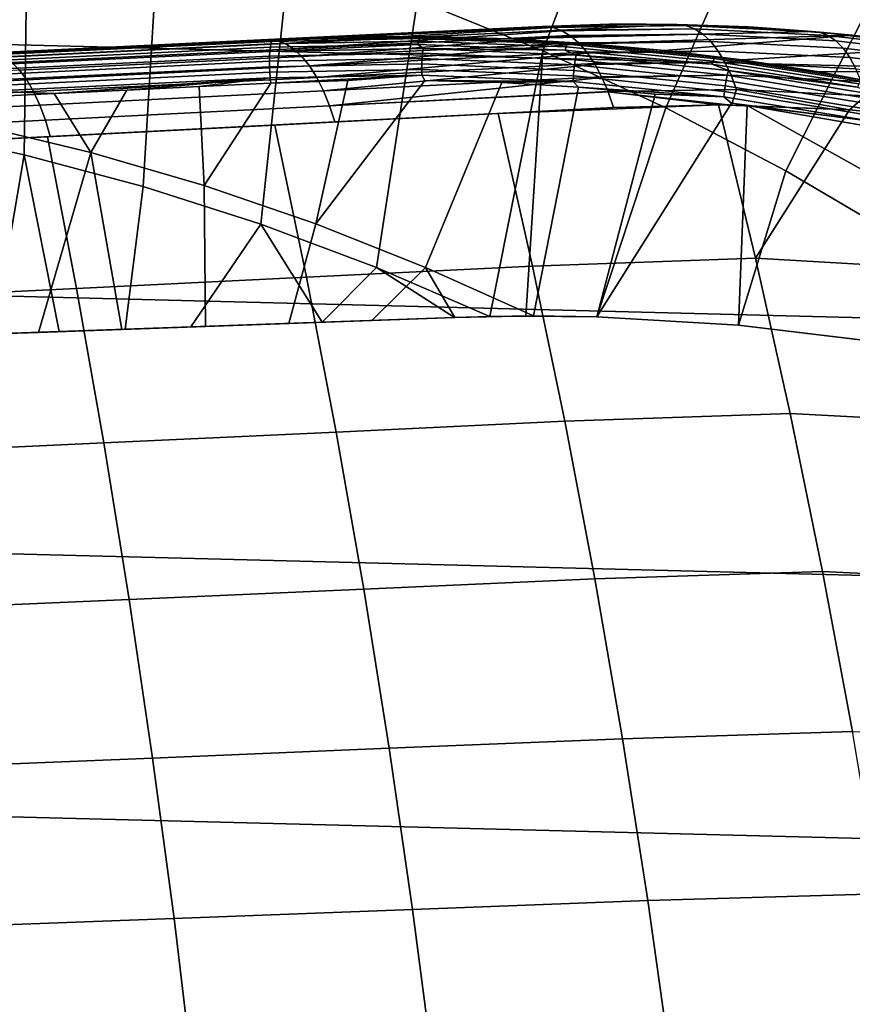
# Model space of a CAD drawing. Header units: metres. Extents: x -248 to 28, y -28 to 28.
# Tile 486 of 507: x 2.78 to 6.77, y 7.61 to 12.32. Entities that reach past the tile are written whole.
import ezdxf

# ---------------------------------------------------------------- set-up
doc = ezdxf.new("R2010")
doc.units = ezdxf.units.M
doc.layers.add('solid_10_061_053_XXX', color=7, linetype='CONTINUOUS')

msp = doc.modelspace()

# ---------------------------------------------------------------- linework, layer by layer
at = {"layer": 'solid_10_061_053_XXX'}
for points in [[(-22.489111, 14.017485, -9.8), (23.170195, 12.860483, -9.8), (23.791882, 11.670311, -9.8), (-23.170242, 12.860395, -9.8)], [(5.289761, 12.174048, 148.495041), (5.728288, 13.331347, 147.834854), (5.065419, 13.597046, 147.834854), (4.688113, 12.418158, 148.495041)], [(5.878753, 11.900811, 148.495041), (6.377281, 13.033358, 147.834854), (5.728288, 13.331347, 147.834854), (5.289761, 12.174048, 148.495041)], [(2.802728, 11.675668, 149.095749), (2.821752, 12.970225, 148.495041), (2.184122, 13.092694, 148.495041), (2.224399, 11.799515, 149.095749)], [(6.453679, 11.599098, 148.495041), (7.010826, 12.703796, 147.834854), (6.377281, 13.033358, 147.834854), (5.878753, 11.900811, 148.495041)], [(3.374258, 11.523493, 149.095749), (3.45263, 12.816723, 148.495041), (2.821752, 12.970225, 148.495041), (2.802728, 11.675668, 149.095749)], [(-23.170242, 12.860395, -9.8), (23.791882, 11.670311, -9.8), (24.352528, 10.450079, -9.8), (-23.791927, 11.67022, -9.8)], [(3.9376, 11.343359, 149.095749), (4.075247, 12.632553, 148.495041), (3.45263, 12.816723, 148.495041), (3.374258, 11.523493, 149.095749)], [(7.013163, 11.269631, 148.495041), (7.627389, 12.343462, 147.834854), (7.010826, 12.703796, 147.834854), (6.453679, 11.599098, 148.495041)], [(4.49139, 11.135704, 149.095749), (4.688113, 12.418158, 148.495041), (4.075247, 12.632553, 148.495041), (3.9376, 11.343359, 149.095749)], [(5.034697, 10.901018, 149.095657), (5.289761, 12.174048, 148.495041), (4.688113, 12.418158, 148.495041), (4.49139, 11.135704, 149.095749)], [(5.609018, 12.300323, 153.078445), (3.997891, 12.228191, 149.703491), (3.970835, 12.226782, 153.952103), (4.643284, 12.259248, 151.480392)], [(5.29488, 12.290368, 153.269241), (5.285779, 12.290164, 153.252869), (3.970835, 12.226782, 153.952103), (4.012335, 12.223191, 154.033569)], [(3.970835, 12.226782, 153.952103), (5.285779, 12.290164, 153.252869), (4.643284, 12.259248, 151.480392)], [(4.373342, 12.240525, 149.64006), (3.997891, 12.228191, 149.703491), (5.609018, 12.300323, 153.078445)], [(5.330082, 12.28678, 153.332184), (5.29488, 12.290368, 153.269241), (4.012335, 12.223191, 154.033569)], [(5.330082, 12.28678, 153.332184), (4.012335, 12.223191, 154.033569), (4.053771, 12.208506, 154.113815), (5.338203, 12.284969, 153.346619)], [(5.374264, 12.272438, 153.410339), (5.338203, 12.284969, 153.346619), (4.053771, 12.208506, 154.113815)], [(5.374264, 12.272438, 153.410339), (4.053771, 12.208506, 154.113815), (4.094511, 12.182942, 154.191666), (5.381296, 12.269131, 153.422684)], [(5.417677, 12.24735, 153.486176), (5.381296, 12.269131, 153.422684), (4.094511, 12.182942, 154.191666)], [(4.748828, 12.241349, 149.576447), (4.373342, 12.240525, 149.64006), (5.609018, 12.300323, 153.078445), (5.932663, 12.299708, 152.906754)], [(5.609018, 12.300323, 153.078445), (4.643284, 12.259248, 151.480392), (5.285779, 12.290164, 153.252869)], [(5.124022, 12.230669, 149.512772), (4.748828, 12.241349, 149.576447), (5.932663, 12.299708, 152.906754), (6.580049, 12.266414, 152.572067)], [(5.124022, 12.230669, 149.512772), (6.580049, 12.266414, 152.572067), (6.772468, 12.248324, 152.474899), (5.498508, 12.208504, 149.449036)], [(5.784266, 12.301439, 152.998398), (5.609018, 12.300323, 153.078445), (5.285779, 12.290164, 153.252869)], [(5.784266, 12.301439, 152.998398), (5.285779, 12.290164, 153.252869), (5.29488, 12.290368, 153.269241)], [(5.784266, 12.301439, 152.998398), (5.29488, 12.290368, 153.269241), (5.330082, 12.28678, 153.332184), (5.974952, 12.294706, 152.995712)], [(5.974952, 12.294706, 152.995712), (5.330082, 12.28678, 153.332184), (5.338203, 12.284969, 153.346619)], [(5.974952, 12.294706, 152.995712), (5.338203, 12.284969, 153.346619), (5.374264, 12.272438, 153.410339), (6.016146, 12.279101, 153.072876)], [(6.016146, 12.279101, 153.072876), (5.374264, 12.272438, 153.410339), (5.381296, 12.269131, 153.422684)], [(6.016146, 12.279101, 153.072876), (5.381296, 12.269131, 153.422684), (5.417677, 12.24735, 153.486176), (6.056031, 12.253264, 153.147934)], [(5.784266, 12.301439, 152.998398), (5.932663, 12.299708, 152.906754), (5.609018, 12.300323, 153.078445)], [(6.276965, 12.287471, 152.733353), (5.932663, 12.299708, 152.906754), (5.784266, 12.301439, 152.998398)], [(6.276965, 12.287471, 152.733353), (5.784266, 12.301439, 152.998398), (5.974952, 12.294706, 152.995712)], [(6.276965, 12.287471, 152.733353), (6.580049, 12.266414, 152.572067), (5.932663, 12.299708, 152.906754)], [(6.616784, 12.261929, 152.65509), (5.974952, 12.294706, 152.995712), (6.016146, 12.279101, 153.072876), (6.656014, 12.246616, 152.733322)], [(6.276965, 12.287471, 152.733353), (5.974952, 12.294706, 152.995712), (6.616784, 12.261929, 152.65509)], [(6.656014, 12.246616, 152.733322), (6.016146, 12.279101, 153.072876), (6.056031, 12.253264, 153.147934), (6.693449, 12.221091, 152.809753)], [(6.276965, 12.287471, 152.733353), (6.772468, 12.248324, 152.474899), (6.580049, 12.266414, 152.572067)], [(6.276965, 12.287471, 152.733353), (6.616784, 12.261929, 152.65509), (6.772468, 12.248324, 152.474899)], [(7.2616, 12.18646, 152.326538), (6.772468, 12.248324, 152.474899), (6.616784, 12.261929, 152.65509)], [(7.2616, 12.18646, 152.326538), (6.616784, 12.261929, 152.65509), (6.656014, 12.246616, 152.733322), (7.298811, 12.171499, 152.405823)], [(1.296906, 12.098028, 150.018661), (2.628815, 12.162095, 154.601395), (3.970835, 12.226782, 153.952103), (2.651505, 12.163307, 149.893997)], [(4.012335, 12.223191, 154.033569), (3.970835, 12.226782, 153.952103), (2.628815, 12.162095, 154.601395), (2.667413, 12.158298, 154.68486)], [(3.98631, 12.20639, 149.627609), (2.643301, 12.141668, 149.817642), (2.645541, 12.153454, 149.841721), (3.989719, 12.218232, 149.65152)], [(3.989719, 12.218232, 149.65152), (2.645541, 12.153454, 149.841721), (2.723171, 12.164352, 149.858612), (3.993623, 12.225578, 149.677094)], [(2.651505, 12.163307, 149.893997), (3.970835, 12.226782, 153.952103), (3.997891, 12.228191, 149.703491)], [(2.723171, 12.164352, 149.858612), (2.651505, 12.163307, 149.893997), (3.997891, 12.228191, 149.703491)], [(2.705994, 12.143277, 154.767075), (4.053771, 12.208506, 154.113815), (4.012335, 12.223191, 154.033569), (2.667413, 12.158298, 154.68486)], [(3.993623, 12.225578, 149.677094), (2.723171, 12.164352, 149.858612), (3.997891, 12.228191, 149.703491)], [(4.690238, 12.204043, 149.48822), (3.983506, 12.190434, 149.606155), (3.98631, 12.20639, 149.627609), (4.693957, 12.220016, 149.509537)], [(4.693957, 12.220016, 149.509537), (3.98631, 12.20639, 149.627609), (3.989719, 12.218232, 149.65152), (4.69805, 12.23187, 149.533325)], [(4.69805, 12.23187, 149.533325), (3.989719, 12.218232, 149.65152), (3.993623, 12.225578, 149.677094), (4.702386, 12.239223, 149.558823)], [(3.993623, 12.225578, 149.677094), (3.997891, 12.228191, 149.703491), (4.373342, 12.240525, 149.64006)], [(4.702386, 12.239223, 149.558823), (3.993623, 12.225578, 149.677094), (4.373342, 12.240525, 149.64006)], [(5.417677, 12.24735, 153.486176), (4.094511, 12.182942, 154.191666), (4.133946, 12.146882, 154.26593), (5.423556, 12.243074, 153.496368)], [(5.459682, 12.211884, 153.558578), (5.423556, 12.243074, 153.496368), (4.133946, 12.146882, 154.26593)], [(4.702386, 12.239223, 149.558823), (4.373342, 12.240525, 149.64006), (4.748828, 12.241349, 149.576447)], [(5.396523, 12.176809, 149.369812), (4.690238, 12.204043, 149.48822), (4.693957, 12.220016, 149.509537), (5.401155, 12.192747, 149.390976)], [(5.401155, 12.192747, 149.390976), (4.693957, 12.220016, 149.509537), (4.69805, 12.23187, 149.533325), (5.405932, 12.204575, 149.414642)], [(5.405932, 12.204575, 149.414642), (4.69805, 12.23187, 149.533325), (4.702386, 12.239223, 149.558823), (5.4107, 12.211911, 149.440079)], [(4.702386, 12.239223, 149.558823), (4.748828, 12.241349, 149.576447), (5.124022, 12.230669, 149.512772)], [(5.4107, 12.211911, 149.440079), (4.702386, 12.239223, 149.558823), (5.124022, 12.230669, 149.512772)], [(5.4107, 12.211911, 149.440079), (5.124022, 12.230669, 149.512772), (5.498508, 12.208504, 149.449036)], [(6.056031, 12.253264, 153.147934), (5.417677, 12.24735, 153.486176), (5.423556, 12.243074, 153.496368)], [(6.056031, 12.253264, 153.147934), (5.423556, 12.243074, 153.496368), (5.459682, 12.211884, 153.558578), (6.094047, 12.217557, 153.219864)], [(6.094047, 12.217557, 153.219864), (5.459682, 12.211884, 153.558578), (5.464388, 12.207167, 153.56662)], [(6.094047, 12.217557, 153.219864), (5.464388, 12.207167, 153.56662), (5.499662, 12.166559, 153.626495), (6.129659, 12.172482, 153.287643)], [(5.871944, 12.174887, 149.385361), (5.498508, 12.208504, 149.449036), (6.772468, 12.248324, 152.474899)], [(6.243979, 12.129857, 149.321777), (5.871944, 12.174887, 149.385361), (6.772468, 12.248324, 152.474899), (7.225975, 12.190873, 152.250198)], [(6.693449, 12.221091, 152.809753), (6.056031, 12.253264, 153.147934), (6.094047, 12.217557, 153.219864), (6.728564, 12.185714, 152.883301)], [(6.728564, 12.185714, 152.883301), (6.094047, 12.217557, 153.219864), (6.129659, 12.172482, 153.287643), (6.760864, 12.140979, 152.952927)], [(7.298811, 12.171499, 152.405823), (6.656014, 12.246616, 152.733322), (6.693449, 12.221091, 152.809753), (7.333732, 12.146382, 152.483551)], [(7.333732, 12.146382, 152.483551), (6.693449, 12.221091, 152.809753), (6.728564, 12.185714, 152.883301), (7.365872, 12.111461, 152.558655)], [(7.2616, 12.18646, 152.326538), (7.225975, 12.190873, 152.250198), (6.772468, 12.248324, 152.474899)], [(3.980048, 12.148344, 149.573196), (2.639698, 12.083751, 149.762848), (2.640331, 12.106248, 149.777573), (3.981396, 12.170876, 149.587814)], [(3.981396, 12.170876, 149.587814), (2.640331, 12.106248, 149.777573), (2.641545, 12.125763, 149.796036), (3.983506, 12.190434, 149.606155)], [(3.983506, 12.190434, 149.606155), (2.641545, 12.125763, 149.796036), (2.643301, 12.141668, 149.817642), (3.98631, 12.20639, 149.627609)], [(2.743956, 12.117256, 154.846786), (4.094511, 12.182942, 154.191666), (4.053771, 12.208506, 154.113815), (2.705994, 12.143277, 154.767075)], [(2.780727, 12.080628, 154.922806), (4.133946, 12.146882, 154.26593), (4.094511, 12.182942, 154.191666), (2.743956, 12.117256, 154.846786)], [(4.712569, 12.161606, 149.450943), (3.980048, 12.148344, 149.573196), (3.981396, 12.170876, 149.587814), (4.715247, 12.18416, 149.465347)], [(4.690238, 12.204043, 149.48822), (3.981396, 12.170876, 149.587814), (3.983506, 12.190434, 149.606155)], [(4.715247, 12.18416, 149.465347), (3.981396, 12.170876, 149.587814), (4.690238, 12.204043, 149.48822)], [(5.459682, 12.211884, 153.558578), (4.133946, 12.146882, 154.26593), (4.171491, 12.100861, 154.335541), (5.464388, 12.207167, 153.56662)], [(5.499662, 12.166559, 153.626495), (5.464388, 12.207167, 153.56662), (4.171491, 12.100861, 154.335541)], [(4.715247, 12.18416, 149.465347), (4.690238, 12.204043, 149.48822), (5.396523, 12.176809, 149.369812)], [(5.444494, 12.130837, 149.328217), (4.712569, 12.161606, 149.450943), (4.715247, 12.18416, 149.465347), (5.448502, 12.153336, 149.342392)], [(5.448502, 12.153336, 149.342392), (4.715247, 12.18416, 149.465347), (5.396523, 12.176809, 149.369812)], [(5.034697, 10.901018, 149.095657), (5.207078, 10.903157, 149.062012), (5.289761, 12.174048, 148.495041)], [(5.547626, 10.89937, 148.995438), (5.878753, 11.900811, 148.495041), (5.289761, 12.174048, 148.495041), (5.207078, 10.903157, 149.062012)], [(6.099899, 12.108752, 149.251389), (5.396523, 12.176809, 149.369812), (5.401155, 12.192747, 149.390976), (6.105442, 12.124601, 149.272385)], [(5.448502, 12.153336, 149.342392), (5.396523, 12.176809, 149.369812), (6.099899, 12.108752, 149.251389)], [(6.105442, 12.124601, 149.272385), (5.401155, 12.192747, 149.390976), (5.405932, 12.204575, 149.414642), (6.1109, 12.136363, 149.295944)], [(6.1109, 12.136363, 149.295944), (5.405932, 12.204575, 149.414642), (5.4107, 12.211911, 149.440079), (6.116098, 12.143658, 149.321304)], [(5.4107, 12.211911, 149.440079), (5.498508, 12.208504, 149.449036), (5.871944, 12.174887, 149.385361)], [(6.116098, 12.143658, 149.321304), (5.4107, 12.211911, 149.440079), (5.871944, 12.174887, 149.385361)], [(6.129659, 12.172482, 153.287643), (5.499662, 12.166559, 153.626495), (5.503222, 12.161912, 153.632492)], [(6.129659, 12.172482, 153.287643), (5.503222, 12.161912, 153.632492), (5.53703, 12.112044, 153.688919), (6.162369, 12.118671, 153.350311)], [(6.116098, 12.143658, 149.321304), (5.871944, 12.174887, 149.385361), (6.243979, 12.129857, 149.321777)], [(6.760864, 12.140979, 152.952927), (6.129659, 12.172482, 153.287643), (6.162369, 12.118671, 153.350311), (6.789898, 12.087514, 153.01767)], [(6.614262, 12.073469, 149.258362), (6.243979, 12.129857, 149.321777), (7.225975, 12.190873, 152.250198), (7.868702, 12.073723, 151.942184)], [(7.365872, 12.111461, 152.558655), (6.728564, 12.185714, 152.883301), (6.760864, 12.140979, 152.952927), (7.394781, 12.067226, 152.630081)], [(3.979506, 12.123563, 149.562759), (2.639666, 12.058994, 149.75235), (2.639698, 12.083751, 149.762848), (3.980048, 12.148344, 149.573196)], [(3.979787, 12.09733, 149.556854), (2.640235, 12.032775, 149.746399), (2.639666, 12.058994, 149.75235), (3.979506, 12.123563, 149.562759)], [(2.815753, 12.033944, 154.993973), (4.171491, 12.100861, 154.335541), (4.133946, 12.146882, 154.26593), (2.780727, 12.080628, 154.922806)], [(4.710568, 12.1368, 149.440765), (3.979506, 12.123563, 149.562759), (3.980048, 12.148344, 149.573196), (4.712569, 12.161606, 149.450943)], [(4.709309, 12.110539, 149.435104), (3.979787, 12.09733, 149.556854), (3.979506, 12.123563, 149.562759), (4.710568, 12.1368, 149.440765)], [(5.499662, 12.166559, 153.626495), (4.171491, 12.100861, 154.335541), (4.206586, 12.045564, 154.399429), (5.503222, 12.161912, 153.632492)], [(5.53703, 12.112044, 153.688919), (5.503222, 12.161912, 153.632492), (4.206586, 12.045564, 154.399429)], [(5.438235, 12.079896, 149.312881), (4.709309, 12.110539, 149.435104), (4.710568, 12.1368, 149.440765), (5.441034, 12.106092, 149.318268)], [(5.441034, 12.106092, 149.318268), (4.710568, 12.1368, 149.440765), (4.712569, 12.161606, 149.450943), (5.444494, 12.130837, 149.328217)], [(6.168177, 12.031481, 149.195786), (5.441034, 12.106092, 149.318268), (5.444494, 12.130837, 149.328217), (6.173089, 12.056076, 149.205475)], [(6.173089, 12.056076, 149.205475), (5.444494, 12.130837, 149.328217), (5.448502, 12.153336, 149.342392), (6.178422, 12.078439, 149.219437)], [(6.178422, 12.078439, 149.219437), (5.448502, 12.153336, 149.342392), (6.099899, 12.108752, 149.251389)], [(6.798179, 12.000051, 149.133316), (6.099899, 12.108752, 149.251389), (6.105442, 12.124601, 149.272385), (6.804626, 12.01576, 149.15416)], [(6.804626, 12.01576, 149.15416), (6.105442, 12.124601, 149.272385), (6.1109, 12.136363, 149.295944), (6.810761, 12.027416, 149.177612)], [(6.810761, 12.027416, 149.177612), (6.1109, 12.136363, 149.295944), (6.116098, 12.143658, 149.321304), (6.816386, 12.034645, 149.202896)], [(6.116098, 12.143658, 149.321304), (6.243979, 12.129857, 149.321777), (6.614262, 12.073469, 149.258362)], [(6.816386, 12.034645, 149.202896), (6.116098, 12.143658, 149.321304), (6.614262, 12.073469, 149.258362)], [(7.394781, 12.067226, 152.630081), (6.760864, 12.140979, 152.952927), (6.789898, 12.087514, 153.01767), (7.420052, 12.014298, 152.696823)], [(1.435978, 11.965982, 155.600128), (2.815753, 12.033944, 154.993973), (2.780727, 12.080628, 154.922806), (1.403543, 12.013294, 155.527496)], [(3.980881, 12.070487, 149.555664), (2.641388, 12.005935, 149.745193), (2.640235, 12.032775, 149.746399), (3.979787, 12.09733, 149.556854)], [(2.848508, 11.977907, 155.059235), (4.206586, 12.045564, 154.399429), (4.171491, 12.100861, 154.335541), (2.815753, 12.033944, 154.993973)], [(4.708831, 12.083668, 149.434174), (3.980881, 12.070487, 149.555664), (3.979787, 12.09733, 149.556854), (4.709309, 12.110539, 149.435104)], [(4.709151, 12.057051, 149.437988), (3.982755, 12.043899, 149.559219), (3.980881, 12.070487, 149.555664), (4.708831, 12.083668, 149.434174)], [(5.53703, 12.112044, 153.688919), (4.206586, 12.045564, 154.399429), (4.238709, 11.981814, 154.456665), (5.539509, 12.107944, 153.693024)], [(5.571236, 12.049139, 153.744934), (5.539509, 12.107944, 153.693024), (4.238709, 11.981814, 154.456665)], [(5.436186, 12.053092, 149.31221), (4.708831, 12.083668, 149.434174), (4.709309, 12.110539, 149.435104), (5.438235, 12.079896, 149.312881)], [(5.434952, 12.026539, 149.316284), (4.709151, 12.057051, 149.437988), (4.708831, 12.083668, 149.434174), (5.436186, 12.053092, 149.31221)], [(6.160226, 11.978798, 149.190247), (5.436186, 12.053092, 149.31221), (5.438235, 12.079896, 149.312881), (6.163842, 12.005442, 149.190643)], [(6.163842, 12.005442, 149.190643), (5.438235, 12.079896, 149.312881), (5.441034, 12.106092, 149.318268), (6.168177, 12.031481, 149.195786)], [(6.162369, 12.118671, 153.350311), (5.53703, 12.112044, 153.688919), (5.539509, 12.107944, 153.693024)], [(6.162369, 12.118671, 153.350311), (5.539509, 12.107944, 153.693024), (5.571236, 12.049139, 153.744934), (6.191718, 12.05688, 153.406998)], [(6.178422, 12.078439, 149.219437), (6.099899, 12.108752, 149.251389), (6.798179, 12.000051, 149.133316)], [(6.789898, 12.087514, 153.01767), (6.162369, 12.118671, 153.350311), (6.191718, 12.05688, 153.406998), (6.815258, 12.026071, 153.07663)], [(6.895905, 11.937535, 149.083191), (6.173089, 12.056076, 149.205475), (6.178422, 12.078439, 149.219437), (6.902555, 11.959682, 149.096924)], [(6.902555, 11.959682, 149.096924), (6.178422, 12.078439, 149.219437), (6.798179, 12.000051, 149.133316)], [(6.816386, 12.034645, 149.202896), (6.614262, 12.073469, 149.258362), (7.868702, 12.073723, 151.942184), (6.982453, 12.005785, 149.19519)], [(1.466331, 11.909247, 155.666641), (2.848508, 11.977907, 155.059235), (2.815753, 12.033944, 154.993973), (1.435978, 11.965982, 155.600128)], [(3.982755, 12.043899, 149.559219), (2.643087, 11.979342, 149.748779), (2.641388, 12.005935, 149.745193), (3.980881, 12.070487, 149.555664)], [(3.982755, 12.043899, 149.559219), (2.947025, 11.968616, 149.720032), (2.643087, 11.979342, 149.748779)], [(2.878496, 11.913361, 155.117599), (4.238709, 11.981814, 154.456665), (4.206586, 12.045564, 154.399429), (2.848508, 11.977907, 155.059235)], [(3.982755, 12.043899, 149.559219), (3.296301, 11.985495, 149.673126), (2.947025, 11.968616, 149.720032)], [(3.982755, 12.043899, 149.559219), (3.642309, 12.002054, 149.622238), (3.296301, 11.985495, 149.673126)], [(3.982755, 12.043899, 149.559219), (3.985317, 12.01867, 149.567307), (3.642309, 12.002054, 149.622238)], [(3.985317, 12.01867, 149.567307), (4.354136, 12.030822, 149.505814), (4.200836, 11.344136, 149.82135), (3.665569, 11.527559, 149.821625)], [(4.709151, 12.057051, 149.437988), (3.985317, 12.01867, 149.567307), (3.982755, 12.043899, 149.559219)], [(4.709151, 12.057051, 149.437988), (4.354136, 12.030822, 149.505814), (3.985317, 12.01867, 149.567307)], [(4.709151, 12.057051, 149.437988), (4.723221, 12.031618, 149.444153), (4.200836, 11.344136, 149.82135), (4.354136, 12.030822, 149.505814)], [(4.723221, 12.031618, 149.444153), (5.092142, 12.021191, 149.382355), (4.726937, 11.135874, 149.821075), (4.200836, 11.344136, 149.82135)], [(5.571236, 12.049139, 153.744934), (4.238709, 11.981814, 154.456665), (4.267383, 11.910562, 154.506393), (5.572743, 12.046021, 153.747375)], [(5.601779, 11.978768, 153.793716), (5.572743, 12.046021, 153.747375), (4.267383, 11.910562, 154.506393)], [(5.434952, 12.026539, 149.316284), (4.723221, 12.031618, 149.444153), (4.709151, 12.057051, 149.437988)], [(5.434952, 12.026539, 149.316284), (5.092142, 12.021191, 149.382355), (4.723221, 12.031618, 149.444153)], [(5.434952, 12.026539, 149.316284), (5.460494, 11.999433, 149.320511), (5.092142, 12.021191, 149.382355)], [(6.157443, 11.952405, 149.19458), (5.434952, 12.026539, 149.316284), (5.436186, 12.053092, 149.31221), (6.160226, 11.978798, 149.190247)], [(6.157443, 11.952405, 149.19458), (5.460494, 11.999433, 149.320511), (5.434952, 12.026539, 149.316284)], [(6.191718, 12.05688, 153.406998), (5.571236, 12.049139, 153.744934), (5.572743, 12.046021, 153.747375)], [(6.191718, 12.05688, 153.406998), (5.572743, 12.046021, 153.747375), (5.601779, 11.978768, 153.793716), (6.217293, 11.987975, 153.456924)], [(6.88369, 11.887388, 149.068863), (6.163842, 12.005442, 149.190643), (6.168177, 12.031481, 149.195786), (6.889549, 11.913177, 149.07373)], [(6.889549, 11.913177, 149.07373), (6.168177, 12.031481, 149.195786), (6.173089, 12.056076, 149.205475), (6.895905, 11.937535, 149.083191)], [(6.815258, 12.026071, 153.07663), (6.191718, 12.05688, 153.406998), (6.217293, 11.987975, 153.456924), (6.836586, 11.95751, 153.128952)], [(2.643087, 11.979342, 149.748779), (2.947025, 11.968616, 149.720032), (2.595384, 11.951704, 149.76268)], [(2.905268, 11.841278, 155.168182), (4.267383, 11.910562, 154.506393), (4.238709, 11.981814, 154.456665), (2.878496, 11.913361, 155.117599)], [(2.947025, 11.968616, 149.720032), (3.296301, 11.985495, 149.673126), (3.122307, 11.68574, 149.821899)], [(3.296301, 11.985495, 149.673126), (3.642309, 12.002054, 149.622238), (3.665569, 11.527559, 149.821625), (3.122307, 11.68574, 149.821899)], [(3.642309, 12.002054, 149.622238), (3.985317, 12.01867, 149.567307), (3.665569, 11.527559, 149.821625)], [(5.602457, 11.977012, 153.794785), (5.601779, 11.978768, 153.793716), (4.267383, 11.910562, 154.506393)], [(5.092142, 12.021191, 149.382355), (5.460494, 11.999433, 149.320511), (5.244205, 10.90326, 149.820496), (4.726937, 11.135874, 149.821075)], [(5.460494, 11.999433, 149.320511), (5.827878, 11.966427, 149.258682), (5.547503, 10.899384, 149.762833), (5.244205, 10.90326, 149.820496)], [(6.157443, 11.952405, 149.19458), (5.827878, 11.966427, 149.258682), (5.460494, 11.999433, 149.320511)], [(5.601779, 11.978768, 153.793716), (5.602457, 11.977012, 153.794785), (6.192952, 11.913597, 153.524033), (6.217293, 11.987975, 153.456924)], [(6.874194, 11.834859, 149.073318), (6.157443, 11.952405, 149.19458), (6.160226, 11.978798, 149.190247), (6.878516, 11.861, 149.06871)], [(6.878516, 11.861, 149.06871), (6.160226, 11.978798, 149.190247), (6.163842, 12.005442, 149.190643), (6.88369, 11.887388, 149.068863)], [(6.217293, 11.987975, 153.456924), (6.192952, 11.913597, 153.524033), (6.759906, 11.890112, 153.222656)], [(6.836586, 11.95751, 153.128952), (6.217293, 11.987975, 153.456924), (6.759906, 11.890112, 153.222656)], [(1.494141, 11.843954, 155.726044), (2.878496, 11.913361, 155.117599), (2.848508, 11.977907, 155.059235), (1.466331, 11.909247, 155.666641)], [(2.595384, 11.951704, 149.76268), (2.947025, 11.968616, 149.720032), (3.122307, 11.68574, 149.821899), (2.57224, 11.818336, 149.822189)], [(5.602457, 11.977012, 153.794785), (4.267383, 11.910562, 154.506393), (4.29219, 11.83287, 154.547882), (5.62821, 11.901967, 153.834564)], [(6.157443, 11.952405, 149.19458), (6.193915, 11.922194, 149.19693), (5.547503, 10.899384, 149.762833), (5.827878, 11.966427, 149.258682)], [(5.602457, 11.977012, 153.794785), (5.62821, 11.901967, 153.834564), (6.131759, 11.914036, 153.55719)], [(5.602457, 11.977012, 153.794785), (6.131759, 11.914036, 153.55719), (6.192952, 11.913597, 153.524033)], [(6.874194, 11.834859, 149.073318), (6.193915, 11.922194, 149.19693), (6.157443, 11.952405, 149.19458)], [(6.836586, 11.95751, 153.128952), (6.759906, 11.890112, 153.222656), (7.197321, 11.848159, 152.997406)], [(1.518984, 11.771096, 155.77742), (2.905268, 11.841278, 155.168182), (2.878496, 11.913361, 155.117599), (1.494141, 11.843954, 155.726044)], [(4.267383, 11.910562, 154.506393), (2.905268, 11.841278, 155.168182), (2.928431, 11.762744, 155.210236), (4.29219, 11.83287, 154.547882)], [(5.62821, 11.901967, 153.834564), (4.29219, 11.83287, 154.547882), (5.075894, 11.873348, 154.137436)], [(6.131759, 11.914036, 153.55719), (5.075894, 11.873348, 154.137436), (5.240451, 11.142332, 154.482666), (6.309386, 11.180671, 153.903824)], [(6.131759, 11.914036, 153.55719), (5.62821, 11.901967, 153.834564), (5.075894, 11.873348, 154.137436)], [(6.193915, 11.922194, 149.19693), (6.268122, 11.911838, 149.184402), (6.227438, 10.859947, 149.633102), (5.547503, 10.899384, 149.762833)], [(6.227585, 10.859899, 148.861984), (6.453679, 11.599098, 148.495041), (5.878753, 11.900811, 148.495041), (5.547626, 10.89937, 148.995438)], [(6.759906, 11.890112, 153.222656), (6.131759, 11.914036, 153.55719), (6.309386, 11.180671, 153.903824)], [(6.192952, 11.913597, 153.524033), (6.131759, 11.914036, 153.55719), (6.759906, 11.890112, 153.222656)], [(6.874194, 11.834859, 149.073318), (6.268122, 11.911838, 149.184402), (6.193915, 11.922194, 149.19693)], [(6.268122, 11.911838, 149.184402), (6.869464, 11.575884, 149.184219), (6.902984, 10.778219, 149.503586), (6.227438, 10.859947, 149.633102)], [(6.920455, 11.800278, 149.073975), (6.869464, 11.575884, 149.184219), (6.268122, 11.911838, 149.184402)], [(6.874194, 11.834859, 149.073318), (6.920455, 11.800278, 149.073975), (6.268122, 11.911838, 149.184402)], [(6.759906, 11.890112, 153.222656), (6.309386, 11.180671, 153.903824), (7.384232, 11.118035, 153.339035), (7.197321, 11.848159, 152.997406)], [(2.905268, 11.841278, 155.168182), (1.518984, 11.771096, 155.77742), (1.540495, 11.691781, 155.819977), (2.928431, 11.762744, 155.210236)], [(5.075894, 11.873348, 154.137436), (4.004686, 11.818053, 154.692902), (4.156459, 11.088763, 155.036301), (5.240451, 11.142332, 154.482666)], [(5.075894, 11.873348, 154.137436), (4.29219, 11.83287, 154.547882), (4.004686, 11.818053, 154.692902)], [(2.656884, 10.81729, 149.466248), (2.802728, 11.675668, 149.095749), (2.224399, 11.799515, 149.095749), (2.341348, 10.806007, 149.499557)], [(2.57224, 11.818336, 149.822189), (3.122307, 11.68574, 149.821899), (2.872064, 10.82497, 150.196579), (2.471752, 10.810657, 150.240219)], [(4.004686, 11.818053, 154.692902), (2.915657, 11.762089, 155.216141), (3.054998, 11.034708, 155.557465), (4.156459, 11.088763, 155.036301)], [(4.004686, 11.818053, 154.692902), (2.928431, 11.762744, 155.210236), (2.915657, 11.762089, 155.216141)], [(4.29219, 11.83287, 154.547882), (2.928431, 11.762744, 155.210236), (4.004686, 11.818053, 154.692902)], [(2.928431, 11.762744, 155.210236), (1.540495, 11.691781, 155.819977), (2.915657, 11.762089, 155.216141)], [(2.915657, 11.762089, 155.216141), (1.540495, 11.691781, 155.819977), (1.809927, 11.705525, 155.706528)], [(2.915657, 11.762089, 155.216141), (1.809927, 11.705525, 155.706528), (1.937122, 10.980077, 156.04567), (3.054998, 11.034708, 155.557465)], [(-23.791927, 11.67022, -9.8), (24.352528, 10.450079, -9.8), (24.850639, 9.203009, -9.8), (-24.352566, 10.449987, -9.8)], [(2.656884, 10.81729, 149.466248), (2.972024, 10.828559, 149.429291), (2.802728, 11.675668, 149.095749)], [(3.286871, 10.839817, 149.388672), (3.374258, 11.523493, 149.095749), (2.802728, 11.675668, 149.095749), (2.972024, 10.828559, 149.429291)], [(3.122307, 11.68574, 149.821899), (3.272326, 10.839283, 150.147171), (2.872064, 10.82497, 150.196579)], [(3.122307, 11.68574, 149.821899), (3.665569, 11.527559, 149.821625), (3.672449, 10.85359, 150.091949), (3.272326, 10.839283, 150.147171)], [(6.90376, 10.778038, 148.728592), (7.013163, 11.269631, 148.495041), (6.453679, 11.599098, 148.495041), (6.227585, 10.859899, 148.861984)], [(3.286871, 10.839817, 149.388672), (3.601681, 10.851073, 149.344345), (3.9376, 11.343359, 149.095749), (3.374258, 11.523493, 149.095749)], [(3.665569, 11.527559, 149.821625), (4.200836, 11.344136, 149.82135), (4.071897, 10.867873, 150.030975), (3.672449, 10.85359, 150.091949)], [(3.601681, 10.851073, 149.344345), (4.232295, 10.873623, 149.244324), (3.9376, 11.343359, 149.095749)], [(4.232295, 10.873623, 149.244324), (4.49139, 11.135704, 149.095749), (3.9376, 11.343359, 149.095749)], [(4.200836, 11.344136, 149.82135), (4.726937, 11.135874, 149.821075), (4.470204, 10.882116, 149.964325), (4.071897, 10.867873, 150.030975)], [(6.309386, 11.180671, 153.903824), (5.240451, 11.142332, 154.482666), (5.394568, 10.399085, 154.805847), (6.475379, 10.436289, 154.227661)], [(7.559068, 10.378229, 153.657288), (7.384232, 11.118035, 153.339035), (6.309386, 11.180671, 153.903824), (6.475379, 10.436289, 154.227661)], [(5.240451, 11.142332, 154.482666), (4.156459, 11.088763, 155.036301), (4.298575, 10.347604, 155.357712), (5.394568, 10.399085, 154.805847)], [(4.232295, 10.873623, 149.244324), (4.866605, 10.896305, 149.128448), (4.49139, 11.135704, 149.095749)], [(4.726937, 11.135874, 149.821075), (4.867002, 10.896305, 149.892075), (4.470204, 10.882116, 149.964325)], [(4.866605, 10.896305, 149.128448), (5.034697, 10.901018, 149.095657), (4.49139, 11.135704, 149.095749)], [(4.726937, 11.135874, 149.821075), (5.244205, 10.90326, 149.820496), (4.867002, 10.896305, 149.892075)], [(4.156459, 11.088763, 155.036301), (3.054998, 11.034708, 155.557465), (3.185437, 10.295763, 155.876923), (4.298575, 10.347604, 155.357712)], [(3.054998, 11.034708, 155.557465), (1.937122, 10.980077, 156.04567), (2.056197, 10.243475, 156.363007), (3.185437, 10.295763, 155.876923)], [(4.470204, 10.882116, 149.964325), (4.867002, 10.896305, 149.892075), (4.866605, 10.896305, 149.128448), (4.232295, 10.873623, 149.244324)], [(4.867002, 10.896305, 149.892075), (5.244205, 10.90326, 149.820496), (5.034697, 10.901018, 149.095657), (4.866605, 10.896305, 149.128448)], [(5.244205, 10.90326, 149.820496), (5.207078, 10.903157, 149.062012), (5.034697, 10.901018, 149.095657)], [(5.244205, 10.90326, 149.820496), (5.547503, 10.899384, 149.762833), (5.547626, 10.89937, 148.995438), (5.207078, 10.903157, 149.062012)], [(5.547503, 10.899384, 149.762833), (6.227438, 10.859947, 149.633102), (6.227585, 10.859899, 148.861984), (5.547626, 10.89937, 148.995438)], [(3.272326, 10.839283, 150.147171), (3.672449, 10.85359, 150.091949), (3.601681, 10.851073, 149.344345), (3.286871, 10.839817, 149.388672)], [(4.470204, 10.882116, 149.964325), (4.232295, 10.873623, 149.244324), (3.601681, 10.851073, 149.344345), (4.071897, 10.867873, 150.030975)], [(4.071897, 10.867873, 150.030975), (3.601681, 10.851073, 149.344345), (3.672449, 10.85359, 150.091949)], [(6.227438, 10.859947, 149.633102), (6.902984, 10.778219, 149.503586), (6.90376, 10.778038, 148.728592), (6.227585, 10.859899, 148.861984)], [(2.872064, 10.82497, 150.196579), (2.656884, 10.81729, 149.466248), (2.341348, 10.806007, 149.499557), (2.471752, 10.810657, 150.240219)], [(2.872064, 10.82497, 150.196579), (2.972024, 10.828559, 149.429291), (2.656884, 10.81729, 149.466248)], [(2.872064, 10.82497, 150.196579), (3.272326, 10.839283, 150.147171), (3.286871, 10.839817, 149.388672), (2.972024, 10.828559, 149.429291)], [(-24.352566, 10.449987, -9.8), (24.850639, 9.203009, -9.8), (25.284903, 7.932432, -9.8), (-24.850672, 9.202921, -9.8)], [(6.475379, 10.436289, 154.227661), (5.394568, 10.399085, 154.805847), (5.538031, 9.644292, 155.106644), (6.62992, 9.680014, 154.529129)], [(7.721846, 9.626508, 153.953552), (7.559068, 10.378229, 153.657288), (6.475379, 10.436289, 154.227661), (6.62992, 9.680014, 154.529129)], [(5.394568, 10.399085, 154.805847), (4.298575, 10.347604, 155.357712), (4.430843, 9.595275, 155.65683), (5.538031, 9.644292, 155.106644)], [(4.298575, 10.347604, 155.357712), (3.185437, 10.295763, 155.876923), (3.306816, 9.546005, 156.174179), (4.430843, 9.595275, 155.65683)], [(3.185437, 10.295763, 155.876923), (2.056197, 10.243475, 156.363007), (2.166982, 9.496396, 156.658218), (3.306816, 9.546005, 156.174179)], [(6.62992, 9.680014, 154.529129), (5.538031, 9.644292, 155.106644), (5.67067, 8.878786, 155.384735), (6.772821, 8.912702, 154.807861)], [(7.87237, 8.863729, 154.227493), (7.721846, 9.626508, 153.953552), (6.62992, 9.680014, 154.529129), (6.772821, 8.912702, 154.807861)], [(5.538031, 9.644292, 155.106644), (4.430843, 9.595275, 155.65683), (4.553115, 8.832585, 155.933319), (5.67067, 8.878786, 155.384735)], [(4.430843, 9.595275, 155.65683), (3.306816, 9.546005, 156.174179), (3.419004, 8.786219, 156.448898), (4.553115, 8.832585, 155.933319)], [(3.306816, 9.546005, 156.174179), (2.166982, 9.496396, 156.658218), (2.269363, 8.739604, 156.931015), (3.419004, 8.786219, 156.448898)], [(-24.850672, 9.202921, -9.8), (25.284903, 7.932432, -9.8), (25.654243, 6.641504, -9.8), (-25.284929, 7.93235, -9.8)], [(5.67067, 8.878786, 155.384735), (4.553115, 8.832585, 155.933319), (4.665249, 8.060353, 156.186859), (5.79233, 8.103414, 155.639771)], [(6.772821, 8.912702, 154.807861), (5.67067, 8.878786, 155.384735), (5.79233, 8.103414, 155.639771), (6.90391, 8.135223, 155.063522)], [(4.553115, 8.832585, 155.933319), (3.419004, 8.786219, 156.448898), (3.521876, 8.017198, 156.70079), (4.665249, 8.060353, 156.186859)], [(3.419004, 8.786219, 156.448898), (2.269363, 8.739604, 156.931015), (2.363227, 7.973869, 157.181107), (3.521876, 8.017198, 156.70079)], [(6.90391, 8.135223, 155.063522), (5.79233, 8.103414, 155.639771), (5.902855, 7.319019, 155.87146), (7.023015, 7.348447, 155.295807)], [(5.79233, 8.103414, 155.639771), (4.665249, 8.060353, 156.186859), (4.767107, 7.279397, 156.417145), (5.902855, 7.319019, 155.87146)], [(3.521876, 8.017198, 156.70079), (2.363227, 7.973869, 157.181107), (2.448464, 7.199961, 157.408188), (3.615307, 7.239735, 156.929535)], [(4.665249, 8.060353, 156.186859), (3.521876, 8.017198, 156.70079), (3.615307, 7.239735, 156.929535), (4.767107, 7.279397, 156.417145)], [(-25.284929, 7.93235, -9.8), (25.654243, 6.641504, -9.8), (25.957792, 5.333158, -9.8), (-25.654264, 6.641425, -9.8)]]:
    msp.add_3dface(points, dxfattribs=at)

doc.saveas('drawing.dxf')
